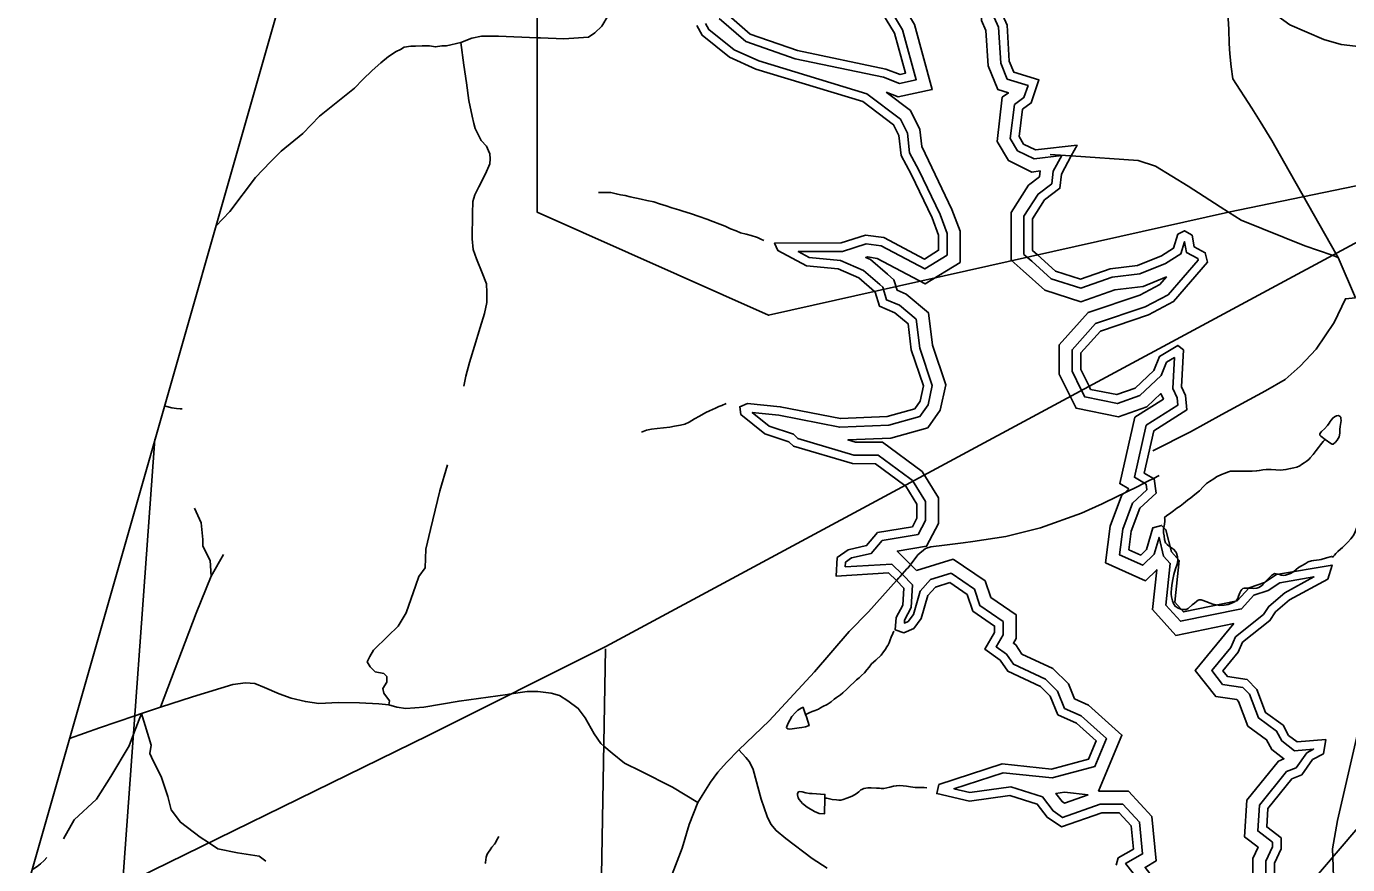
# Model space of a CAD drawing. Extents: x 2001466 to 31450019, y -30647475 to 847247.
# Drawn here: x 2001466 to 2011540, y 677192 to 683586 of the extents above; entities that cross this region are included whole.
import ezdxf

# ---------------------------------------------------------------- set-up
doc = ezdxf.new("R2010")
doc.units = 0
for name, color, linetype in [('Exist Boundary Political CountyLine', 7, 'Continuous'), ('Exist Hydrographic Buffer Line', 7, 'Continuous'), ('Exist Hydrographic Lake Shore', 7, 'Continuous'), ('Exist Hydrographic Misc Water Feature', 7, 'Continuous'), ('Exist Road Non-System Type 51', 7, 'Continuous'), ('Exist Utilities Electrical Transmission Line', 7, 'Continuous')]:
    doc.layers.add(name, color=color, linetype=linetype)

msp = doc.modelspace()

# ---------------------------------------------------------------- linework, layer by layer
at = {"layer": 'Exist Boundary Political CountyLine'}
msp.add_lwpolyline([(2025347, 667357), (2005827, 675323), (2003948, 676045), (2001466, 677003), (2006818, 695750), (2007499, 697711)], dxfattribs=at)
at = {"layer": 'Exist Hydrographic Buffer Line'}
msp.add_line((2009360, 682600), (2009295, 682481), dxfattribs=at)
for points in [[(2008021, 683084), (2008114, 683049), (2008373, 683104), (2008237, 683601), (2008127, 683783), (2007984, 683941), (2007945, 684092)], [(2008737, 683975), (2008747, 683630), (2008782, 683555), (2008798, 683284), (2008872, 683104), (2008953, 683079), (2008907, 683045), (2008867, 682709), (2008953, 682562), (2009133, 682475), (2009196, 682483)], [(2008836, 683951), (2008845, 683654), (2008879, 683580), (2008895, 683306), (2008945, 683184), (2009103, 683135), (2009072, 683043), (2008999, 682990), (2008968, 682731), (2009023, 682638), (2009150, 682576), (2009360, 682600)], [(2006747, 683647), (2006952, 683470), (2007327, 683339), (2008001, 683198), (2008122, 683151), (2008251, 683179), (2008146, 683561), (2008047, 683724)], [(2008271, 682489), (2008200, 682622), (2008183, 682772), (2008130, 682879), (2007874, 683071), (2007050, 683323), (2006862, 683407), (2006670, 683562), (2006643, 683609)], [(2008294, 682670), (2008279, 682800), (2008208, 682944), (2008021, 683084)], [(2008032, 681695), (2007901, 681808), (2007866, 681823), (2007878, 681827), (2007953, 681816), (2008319, 681622), (2008585, 681786), (2008585, 682023), (2008522, 682189), (2008294, 682670)], [(2007973, 681616), (2007849, 681723), (2007672, 681800), (2007433, 681824), (2007351, 681868), (2007689, 681870), (2007869, 681927), (2007984, 681911), (2008316, 681736), (2008487, 681841), (2008487, 682005), (2008432, 682151), (2008271, 682489)], [(2009196, 682483), (2009191, 682439), (2009106, 682374), (2008974, 682167), (2008974, 681803), (2009066, 681721)], [(2009295, 682481), (2009284, 682386), (2009180, 682307), (2009072, 682138), (2009072, 681847), (2009132, 681794)], [(2009132, 681794), (2009280, 681660), (2009505, 681590), (2009744, 681672), (2009955, 681698), (2010151, 681778), (2010269, 681851), (2010297, 681943), (2010312, 681861), (2010397, 681816), (2010400, 681804), (2010172, 681539), (2009995, 681446), (2009618, 681319), (2009439, 681120), (2009439, 680955), (2009509, 680813)], [(2009066, 681721), (2009230, 681573), (2009506, 681486), (2009766, 681576), (2009980, 681601), (2010158, 681675), (2010109, 681618), (2009956, 681537), (2009562, 681404), (2009341, 681157), (2009341, 680932), (2009421, 680770)], [(2008202, 680138), (2007961, 680316), (2007774, 680316), (2007348, 680443), (2007315, 680476), (2007129, 680536), (2007000, 680640), (2007204, 680620), (2007667, 680528), (2008041, 680544), (2008279, 680611), (2008341, 680699), (2008373, 680847), (2008277, 681132), (2008250, 681352), (2008123, 681459), (2008025, 681499), (2007995, 681597), (2007973, 681616)], [(2008295, 680191), (2007993, 680414), (2007788, 680415), (2007730, 680432), (2008056, 680446), (2008339, 680525), (2008434, 680659), (2008475, 680853), (2008374, 681154), (2008343, 681402), (2008174, 681544), (2008106, 681573), (2008081, 681653), (2008032, 681695)], [(2009509, 680813), (2009536, 680759), (2009785, 680709), (2009956, 680770), (2010119, 680924), (2010158, 681024), (2010219, 681060), (2010206, 680823), (2010240, 680752), (2010245, 680696), (2010005, 680543), (2009914, 680147), (2010004, 680094)], [(2009421, 680770), (2009469, 680673), (2009792, 680608), (2010009, 680684), (2010115, 680785), (2010135, 680743), (2009918, 680605), (2009802, 680099), (2009872, 680058)], [(2008253, 679436), (2008106, 679583), (2008329, 679620), (2008420, 679793), (2008420, 679989), (2008295, 680191)], [(2008145, 679405), (2008064, 679485), (2007709, 679464), (2007712, 679499), (2007758, 679531), (2007908, 679566), (2007991, 679664), (2008265, 679709), (2008322, 679818), (2008322, 679961), (2008221, 680123), (2008202, 680138)], [(2010004, 680094), (2010010, 680051), (2009899, 679948), (2009825, 679751), (2009801, 679554), (2009978, 679475), (2010064, 679560), (2010102, 679688), (2010137, 679546), (2010188, 679489), (2010155, 679171), (2010265, 679048), (2010731, 679143), (2010826, 679247), (2010935, 679284), (2011022, 679342), (2011283, 679387), (2011060, 679266), (2010939, 679162), (2010898, 679099), (2010686, 678929), (2010650, 678848), (2010505, 678672), (2010587, 678566), (2010741, 678543), (2010792, 678492), (2010861, 678311), (2010998, 678210), (2011039, 678135), (2011136, 678060), (2011281, 678073), (2011229, 678045), (2011147, 677931), (2011074, 677901), (2010868, 677645), (2010855, 677449), (2010966, 677363), (2010966, 677327), (2010916, 677217), (2010916, 676978)], [(2009872, 680058), (2009815, 680005), (2009729, 679774), (2009695, 679494), (2010000, 679357), (2010084, 679441), (2010052, 679138), (2010230, 678940), (2010673, 679031)], [(2008533, 679523), (2008253, 679436)], [(2009641, 677751), (2009819, 678180), (2009564, 678409), (2009458, 678457), (2009412, 678571), (2009293, 678688), (2009057, 678798), (2009009, 678868), (2008991, 678881), (2009012, 678917), (2009012, 679098), (2008819, 679230), (2008777, 679356), (2008533, 679523)], [(2008517, 679415), (2008360, 679366), (2008280, 679277), (2008229, 679099), (2008189, 679047), (2008160, 679034), (2008162, 679056), (2008213, 679152), (2008223, 679326), (2008145, 679405)], [(2009964, 677052), (2009847, 677200), (2009976, 677274), (2009953, 677516), (2009827, 677653), (2009654, 677653), (2009367, 677551), (2009294, 677601), (2009213, 677709), (2008971, 677786), (2008660, 677743), (2008538, 677771), (2008914, 677893), (2009287, 677853), (2009613, 677941), (2009701, 678154), (2009509, 678326), (2009382, 678384), (2009329, 678515), (2009236, 678606), (2008992, 678720), (2008938, 678798), (2008860, 678854), (2008914, 678944), (2008914, 679046), (2008736, 679168), (2008694, 679293), (2008517, 679415)], [(2010673, 679031), (2010378, 678673), (2010534, 678475), (2010694, 678451), (2010707, 678437), (2010779, 678249), (2010922, 678144), (2010963, 678069), (2011054, 677999), (2011014, 677982), (2010772, 677683), (2010754, 677403), (2010857, 677324), (2010818, 677238), (2010818, 676925), (2011011, 676795), (2011102, 676768)], [(2009562, 677725), (2009381, 677661), (2009363, 677673), (2009316, 677735), (2009380, 677744), (2009562, 677725)], [(2010235, 675952), (2010317, 676111), (2010291, 676392), (2010116, 676580), (2009966, 676631), (2009858, 676640), (2010076, 676769), (2010060, 677088), (2009995, 677171), (2010080, 677220), (2010048, 677558), (2009870, 677752), (2009641, 677751)]]:
    msp.add_lwpolyline(points, dxfattribs=at)
at = {"layer": 'Exist Hydrographic Lake Shore'}
msp.add_line((2009433, 682598), (2009358, 682460), dxfattribs=at)
for points in [[(2008902, 683935), (2008910, 683669), (2008944, 683596), (2008960, 683320), (2008994, 683238), (2009186, 683178), (2009127, 683002), (2009061, 682954), (2009036, 682745), (2009069, 682688), (2009161, 682644), (2009477, 682680), (2009433, 682598)], [(2006802, 683686), (2006985, 683528), (2007344, 683402), (2008019, 683261), (2008127, 683219), (2008169, 683228), (2008085, 683535), (2007994, 683685)], [(2008212, 682460), (2008136, 682602), (2008119, 682753), (2008078, 682836), (2007844, 683012), (2007027, 683261), (2006827, 683351), (2006619, 683519), (2006577, 683592)], [(2007933, 681564), (2007813, 681667), (2007655, 681736), (2007413, 681760), (2007196, 681876), (2007171, 681933), (2007679, 681936), (2007863, 681994), (2008004, 681975), (2008313, 681811), (2008421, 681878), (2008421, 681993), (2008371, 682125), (2008212, 682460)], [(2009358, 682460), (2009346, 682351), (2009229, 682262), (2009138, 682119), (2009138, 681876), (2009175, 681843)], [(2009175, 681843), (2009313, 681719), (2009504, 681659), (2009729, 681736), (2009938, 681762), (2010121, 681837), (2010213, 681894), (2010246, 682001), (2010296, 682027), (2010354, 681993), (2010371, 681904), (2010454, 681859), (2010471, 681787), (2010213, 681487), (2010021, 681386), (2009655, 681262), (2009505, 681095), (2009505, 680970), (2009568, 680842)], [(2008163, 680085), (2007939, 680250), (2007764, 680251), (2007314, 680384), (2007280, 680418), (2007097, 680477), (2006914, 680625), (2006905, 680685), (2006964, 680710), (2007214, 680685), (2007672, 680594), (2008030, 680609), (2008239, 680668), (2008280, 680726), (2008305, 680843), (2008213, 681118), (2008188, 681318), (2008088, 681402), (2007971, 681451), (2007938, 681559), (2007933, 681564)], [(2009568, 680842), (2009580, 680817), (2009780, 680777), (2009921, 680827), (2010063, 680962), (2010105, 681069), (2010246, 681152), (2010288, 681118), (2010272, 680836), (2010305, 680770), (2010313, 680661), (2010063, 680502), (2009989, 680179), (2010059, 680138)], [(2010059, 680138), (2010064, 680135), (2010080, 680026), (2009955, 679911), (2009889, 679735), (2009872, 679594), (2009964, 679553), (2010006, 679595), (2010055, 679761), (2010122, 679779), (2010155, 679746), (2010197, 679578), (2010256, 679511), (2010223, 679193), (2010289, 679120), (2010697, 679203), (2010789, 679303), (2010906, 679343), (2010997, 679404), (2011422, 679477), (2011389, 679370), (2011097, 679212), (2010989, 679119), (2010947, 679054), (2010739, 678888), (2010706, 678813), (2010589, 678671), (2010623, 678627), (2010773, 678605), (2010848, 678528), (2010915, 678352), (2011048, 678255), (2011090, 678178), (2011156, 678128), (2011373, 678146), (2011356, 678038), (2011273, 677994), (2011190, 677878), (2011115, 677846), (2010932, 677620), (2010923, 677480), (2011032, 677395), (2011032, 677313), (2010982, 677203), (2010982, 677012)], [(2008099, 679358), (2008039, 679418), (2007639, 679393), (2007648, 679534), (2007731, 679592), (2007872, 679625), (2007956, 679725), (2008222, 679769), (2008256, 679834), (2008256, 679942), (2008172, 680078), (2008163, 680085)], [(2008506, 679343), (2008397, 679309), (2008339, 679245), (2008289, 679069), (2008231, 678994), (2008156, 678960), (2008089, 678984), (2008098, 679076), (2008148, 679170), (2008156, 679301), (2008099, 679358)], [(2009774, 677188), (2009790, 677243), (2009907, 677310), (2009890, 677487), (2009798, 677588), (2009665, 677587), (2009357, 677479), (2009248, 677553), (2009173, 677653), (2008965, 677719), (2008657, 677676), (2008407, 677734), (2008423, 677803), (2008907, 677960), (2009282, 677920), (2009565, 677996), (2009623, 678136), (2009473, 678270), (2009331, 678335), (2009273, 678478), (2009198, 678551), (2008948, 678668), (2008890, 678751), (2008773, 678836), (2008848, 678962), (2008848, 679011), (2008681, 679126), (2008639, 679252), (2008506, 679343)]]:
    msp.add_lwpolyline(points, dxfattribs=at)
at = {"layer": 'Exist Hydrographic Misc Water Feature'}
for points in [[(2005829, 682318), (2005897, 682320), (2005921, 682318), (2005963, 682310), (2005995, 682302), (2006030, 682295), (2006070, 682286), (2006153, 682268), (2006197, 682258), (2006249, 682247), (2006293, 682233), (2006343, 682217), (2006387, 682203), (2006441, 682187), (2006471, 682177), (2006529, 682158), (2006595, 682136), (2006653, 682116), (2006699, 682097), (2006753, 682077), (2006793, 682062), (2006835, 682042), (2006877, 682026), (2006911, 682012), (2006953, 682000), (2006993, 681990), (2007039, 681976), (2007065, 681964), (2007089, 681954)], [(2006156, 680492), (2006194, 680505), (2006232, 680513), (2006276, 680519), (2006324, 680523), (2006371, 680529), (2006408, 680537), (2006454, 680545), (2006485, 680553), (2006519, 680567), (2006559, 680592), (2006597, 680614), (2006647, 680642), (2006673, 680653), (2006719, 680675), (2006745, 680686), (2006767, 680694), (2006802, 680709)], [(2002652, 680669), (2002637, 680670), (2002611, 680671), (2002574, 680676), (2002525, 680688), (2002518, 680689)], [(2011368, 680436), (2011413, 680404), (2011421, 680399), (2011429, 680399), (2011447, 680415), (2011459, 680430), (2011467, 680442), (2011475, 680456), (2011479, 680469), (2011481, 680486), (2011481, 680511), (2011483, 680533), (2011489, 680564), (2011491, 680579), (2011489, 680594), (2011487, 680606), (2011483, 680610), (2011479, 680614), (2011471, 680617), (2011456, 680615), (2011441, 680607), (2011427, 680598), (2011415, 680582), (2011407, 680571), (2011398, 680560), (2011387, 680541), (2011363, 680517), (2011341, 680495), (2011334, 680486), (2011329, 680478), (2011327, 680474), (2011327, 680469), (2011335, 680459), (2011368, 680436)], [(2011368, 680436), (2011353, 680420), (2011343, 680407), (2011333, 680394), (2011319, 680374), (2011301, 680351), (2011277, 680321), (2011255, 680295), (2011243, 680283), (2011223, 680267), (2011209, 680257), (2011189, 680243), (2011175, 680235), (2011153, 680225), (2011131, 680219), (2011105, 680213), (2011069, 680205), (2011029, 680201), (2010993, 680203), (2010957, 680205), (2010919, 680205), (2010893, 680203), (2010867, 680199), (2010846, 680195), (2010811, 680193), (2010771, 680194), (2010734, 680194), (2010700, 680194), (2010671, 680194), (2010647, 680192), (2010625, 680186), (2010605, 680178), (2010579, 680168), (2010541, 680150), (2010521, 680136), (2010486, 680114), (2010465, 680099), (2010440, 680076), (2010410, 680044), (2010374, 680014), (2010344, 679991), (2010320, 679973), (2010288, 679946), (2010263, 679927), (2010238, 679910), (2010212, 679890), (2010182, 679869), (2010161, 679854), (2010141, 679838)], [(2011782, 680012), (2011760, 679988), (2011734, 679962), (2011712, 679944), (2011690, 679924), (2011674, 679908), (2011666, 679896), (2011658, 679882), (2011648, 679856), (2011634, 679815), (2011618, 679780), (2011606, 679752), (2011594, 679722), (2011582, 679700), (2011564, 679676), (2011542, 679652), (2011522, 679632), (2011502, 679612), (2011486, 679597), (2011466, 679580), (2011450, 679564), (2011440, 679552), (2011432, 679544), (2011427, 679538)], [(2010141, 679838), (2010145, 679831), (2010147, 679811), (2010143, 679789), (2010137, 679750), (2010137, 679722), (2010140, 679699), (2010144, 679671), (2010152, 679647), (2010164, 679633), (2010182, 679619), (2010212, 679597), (2010230, 679579), (2010234, 679567), (2010242, 679541), (2010245, 679514), (2010240, 679485), (2010228, 679449), (2010216, 679405), (2010208, 679367), (2010200, 679323), (2010196, 679296), (2010194, 679271), (2010194, 679255), (2010198, 679235), (2010204, 679203), (2010213, 679183), (2010226, 679163), (2010249, 679148), (2010276, 679139), (2010308, 679139), (2010324, 679145), (2010354, 679173), (2010372, 679187), (2010391, 679201), (2010400, 679209), (2010408, 679213), (2010422, 679211), (2010438, 679207), (2010513, 679178), (2010538, 679173), (2010566, 679169), (2010598, 679170), (2010628, 679175), (2010661, 679188), (2010682, 679200), (2010692, 679208), (2010702, 679221), (2010708, 679240), (2010718, 679265), (2010726, 679280), (2010733, 679291), (2010740, 679298), (2010750, 679300), (2010758, 679300), (2010786, 679300), (2010822, 679298), (2010848, 679300), (2010863, 679305), (2010890, 679324), (2010894, 679328), (2010920, 679356), (2010952, 679390), (2010960, 679398), (2010974, 679408), (2010984, 679412), (2010996, 679410), (2011020, 679404), (2011034, 679400), (2011050, 679398), (2011066, 679400), (2011104, 679412), (2011130, 679428), (2011166, 679459), (2011188, 679472), (2011215, 679487), (2011240, 679501), (2011265, 679508), (2011282, 679513), (2011322, 679516), (2011338, 679519), (2011378, 679532), (2011416, 679543), (2011427, 679538)], [(2008081, 678973), (2008072, 678954), (2008060, 678926), (2008052, 678906), (2008044, 678884), (2008034, 678864), (2008024, 678850), (2008018, 678838), (2008001, 678814), (2007982, 678790), (2007942, 678752), (2007910, 678724), (2007891, 678698), (2007875, 678677), (2007855, 678656), (2007832, 678634), (2007815, 678618), (2007795, 678602), (2007774, 678582), (2007749, 678559), (2007721, 678530), (2007691, 678502), (2007673, 678487), (2007643, 678467), (2007625, 678454), (2007601, 678434), (2007571, 678413), (2007539, 678397), (2007521, 678387), (2007505, 678379), (2007479, 678367), (2007457, 678360), (2007435, 678351), (2007415, 678339), (2007407, 678336)], [(2007407, 678336), (2007413, 678319), (2007433, 678253), (2007407, 678243), (2007377, 678237), (2007359, 678235), (2007287, 678225), (2007271, 678227), (2007263, 678233), (2007261, 678239), (2007271, 678267), (2007287, 678295), (2007303, 678321), (2007329, 678353), (2007347, 678369), (2007373, 678385), (2007383, 678391), (2007389, 678391), (2007407, 678336)], [(2007553, 677699), (2007568, 677698), (2007610, 677689), (2007642, 677686), (2007660, 677684), (2007676, 677683), (2007694, 677688), (2007722, 677698), (2007762, 677713), (2007792, 677732), (2007812, 677746), (2007828, 677762), (2007836, 677766), (2007852, 677772), (2007882, 677778), (2007908, 677778), (2007948, 677776), (2007970, 677774), (2007984, 677772), (2008004, 677773), (2008026, 677778), (2008050, 677784), (2008078, 677790), (2008100, 677794), (2008124, 677796), (2008150, 677794), (2008176, 677790), (2008208, 677785), (2008242, 677781), (2008276, 677781), (2008310, 677779), (2008332, 677777)], [(2007553, 677699), (2007550, 677579), (2007510, 677582), (2007474, 677597), (2007418, 677631), (2007384, 677659), (2007358, 677689), (2007350, 677701), (2007344, 677725), (2007346, 677735), (2007352, 677747), (2007364, 677749), (2007380, 677747), (2007408, 677740), (2007436, 677735), (2007458, 677734), (2007554, 677728), (2007553, 677699)], [(2005067, 677406), (2005051, 677376), (2005043, 677359), (2005035, 677347), (2005015, 677325), (2005001, 677304), (2004989, 677287), (2004979, 677271), (2004971, 677248), (2004965, 677208), (2004964, 677201)], [(2001622, 677246), (2001602, 677223), (2001574, 677199), (2001548, 677178), (2001519, 677159), (2001509, 677154)]]:
    msp.add_lwpolyline(points, dxfattribs=at)
at = {"layer": 'Exist Road Non-System Type 51'}
for p, q in [((2009389, 682601), (2009273, 682608)), ((2009433, 682598), (2009389, 682601)), ((2011200, 682294), (2011450, 681854)), ((2011467, 681824), (2011423, 681840)), ((2011450, 681854), (2011467, 681824)), ((2011467, 681824), (2011599, 681515)), ((2010059, 680138), (2010017, 680116)), ((2010102, 680161), (2010059, 680138)), ((2009669, 679945), (2009566, 679899)), ((2002874, 679393), (2002968, 679558)), ((2008179, 679448), (2008125, 679388)), ((2002488, 678393), (2002344, 678344)), ((2002283, 678188), (2002344, 678344)), ((2002344, 678344), (2002293, 678327)), ((2011427, 677250), (2011432, 677098))]:
    msp.add_line(p, q, dxfattribs=at)
for points in [[(2006596, 684391), (2006596, 684355), (2006574, 684333), (2006523, 684308), (2006353, 684184), (2006122, 683998), (2006040, 683935), (2006005, 683887), (2005901, 683669), (2005853, 683587), (2005800, 683536), (2005752, 683505), (2005563, 683492), (2005386, 683498), (2005360, 683499)], [(2010619, 684060), (2010616, 683865), (2010617, 683786), (2010620, 683727), (2010630, 683645), (2010635, 683563), (2010636, 683455), (2010643, 683377), (2010651, 683277), (2010665, 683187), (2010809, 682962), (2010872, 682861), (2010961, 682716), (2011094, 682482), (2011200, 682294)], [(2013444, 683833), (2013355, 683814), (2013292, 683852), (2013223, 683884), (2013178, 683884), (2013140, 683870), (2013112, 683835), (2013077, 683814), (2013014, 683827), (2012894, 683846), (2012812, 683814), (2012420, 683625), (2012110, 683492), (2011958, 683448), (2011813, 683429), (2011642, 683429), (2011491, 683448), (2011358, 683485), (2011099, 683599), (2010871, 683764), (2010796, 683833), (2010744, 683870), (2010698, 683881)], [(2004777, 683464), (2004670, 683439), (2004634, 683439), (2004584, 683429), (2004538, 683437), (2004484, 683437), (2004432, 683435), (2004396, 683435), (2004346, 683427), (2004318, 683409), (2004284, 683394), (2004226, 683356), (2004168, 683308), (2004102, 683250), (2004030, 683182), (2003967, 683116), (2003801, 682983), (2003700, 682901), (2003573, 682768), (2003409, 682635), (2003327, 682553), (2003213, 682433), (2003017, 682174), (2002910, 682061)], [(2005360, 683499), (2005065, 683511), (2004935, 683511), (2004863, 683495), (2004777, 683464)], [(2004777, 683464), (2004802, 683290), (2004822, 683156), (2004840, 683022), (2004865, 682902), (2004877, 682846), (2004887, 682806), (2004909, 682766), (2004933, 682716), (2004973, 682672), (2004989, 682638), (2004999, 682614), (2005003, 682576), (2004999, 682538), (2004965, 682462), (2004916, 682362), (2004885, 682302), (2004869, 682250), (2004866, 682158), (2004865, 681966), (2004872, 681884), (2004898, 681814), (2004942, 681705), (2004975, 681623), (2004976, 681557), (2004976, 681481), (2004958, 681397), (2004925, 681290), (2004883, 681148), (2004844, 681021), (2004815, 680917), (2004802, 680841)], [(2010632, 682170), (2010569, 682210), (2010323, 682368), (2010076, 682520), (2009943, 682564), (2009433, 682598)], [(2011423, 681840), (2011214, 681913), (2010727, 682109), (2010632, 682170)], [(2011599, 681515), (2011523, 681508), (2011437, 681328), (2011301, 681123), (2011177, 680993), (2011064, 680892), (2010915, 680806), (2010582, 680626), (2010342, 680493), (2010054, 680348)], [(2004229, 678412), (2004235, 678442), (2004190, 678499), (2004184, 678536), (2004213, 678584), (2004213, 678628), (2004190, 678650), (2004124, 678663), (2004086, 678701), (2004064, 678739), (2004083, 678780), (2004111, 678827), (2004222, 678935), (2004301, 679011), (2004361, 679112), (2004434, 679324), (2004458, 679390), (2004505, 679456), (2004511, 679599), (2004546, 679747), (2004619, 680044), (2004676, 680241)], [(2010017, 680116), (2009935, 680073), (2009935, 680073)], [(2009935, 680073), (2009688, 679954), (2009669, 679945)], [(2002874, 679393), (2002867, 679513), (2002810, 679621), (2002810, 679671), (2002798, 679798), (2002747, 679912)], [(2009566, 679899), (2009511, 679874), (2009199, 679760), (2008933, 679695), (2008681, 679657)], [(2012061, 679883), (2011855, 679185), (2011691, 678521), (2011463, 677528), (2011425, 677313), (2011427, 677250)], [(2008466, 679629), (2008362, 679615), (2008321, 679604), (2008263, 679555), (2008188, 679457), (2008179, 679448)], [(2008681, 679657), (2008608, 679647), (2008466, 679629)], [(2002488, 678393), (2002760, 679109), (2002874, 679393)], [(2008125, 679388), (2008119, 679380), (2008099, 679358)], [(2008099, 679358), (2007886, 679121), (2007740, 678969), (2007474, 678662), (2007128, 678288), (2006899, 678067)], [(2004229, 678412), (2004153, 678418), (2004005, 678426), (2003845, 678428), (2003695, 678420), (2003593, 678435), (2003485, 678461), (2003392, 678494), (2003280, 678543), (2003207, 678574), (2003137, 678579), (2003040, 678566), (2002731, 678471), (2002488, 678393)], [(2005143, 678491), (2005134, 678489), (2004765, 678439), (2004495, 678393), (2004358, 678384), (2004289, 678393), (2004229, 678412)], [(2005869, 678096), (2005845, 678117), (2005794, 678190), (2005726, 678312), (2005674, 678383), (2005595, 678442), (2005530, 678481), (2005468, 678499), (2005364, 678512), (2005284, 678512), (2005143, 678491)], [(2002293, 678327), (2002022, 678236), (2001795, 678155)], [(2002344, 678344), (2002418, 678103), (2002406, 678040), (2002431, 677983), (2002494, 677863), (2002545, 677711), (2002570, 677610), (2002640, 677515), (2002791, 677402), (2002854, 677360)], [(2001749, 677389), (2001831, 677534), (2002001, 677692), (2002109, 677863), (2002248, 678097), (2002283, 678188)], [(2006586, 677666), (2006393, 677782), (2006151, 677905), (2006026, 677967), (2005931, 678042), (2005869, 678096)], [(2006899, 678067), (2006804, 677972), (2006739, 677896), (2006682, 677821), (2006619, 677720), (2006586, 677666)], [(2006899, 678067), (2006952, 678008), (2006978, 677976), (2007007, 677917), (2007068, 677692), (2007113, 677558), (2007142, 677500), (2007182, 677451), (2007257, 677390), (2007457, 677238), (2007572, 677165)], [(2006586, 677666), (2006518, 677497), (2006466, 677318), (2006280, 676834), (2006158, 676513), (2006080, 676312), (2006010, 676153), (2005983, 676059), (2005969, 675949), (2005984, 675861), (2006007, 675775), (2006008, 675772)], [(2002854, 677360), (2002924, 677313), (2003076, 677281), (2003240, 677256), (2003291, 677218)]]:
    msp.add_lwpolyline(points, dxfattribs=at)
at = {"layer": 'Exist Utilities Electrical Transmission Line'}
for p, q in [((2002446, 680438), (2002177, 676728)), ((2005882, 678839), (2005818, 675237)), ((2012227, 678185), (2008755, 674128))]:
    msp.add_line(p, q, dxfattribs=at)
for points in [[(2018161, 683064), (2017288, 683860), (2015766, 683637), (2015130, 683559), (2015024, 683545), (2014193, 683137), (2012491, 682552), (2010632, 682170), (2007125, 681383), (2005360, 682170), (2005360, 683793), (2003678, 684753)], [(2013019, 682697), (2005883, 678856), (2004530, 678176), (2001935, 676906)]]:
    msp.add_lwpolyline(points, dxfattribs=at)

doc.saveas('drawing.dxf')
